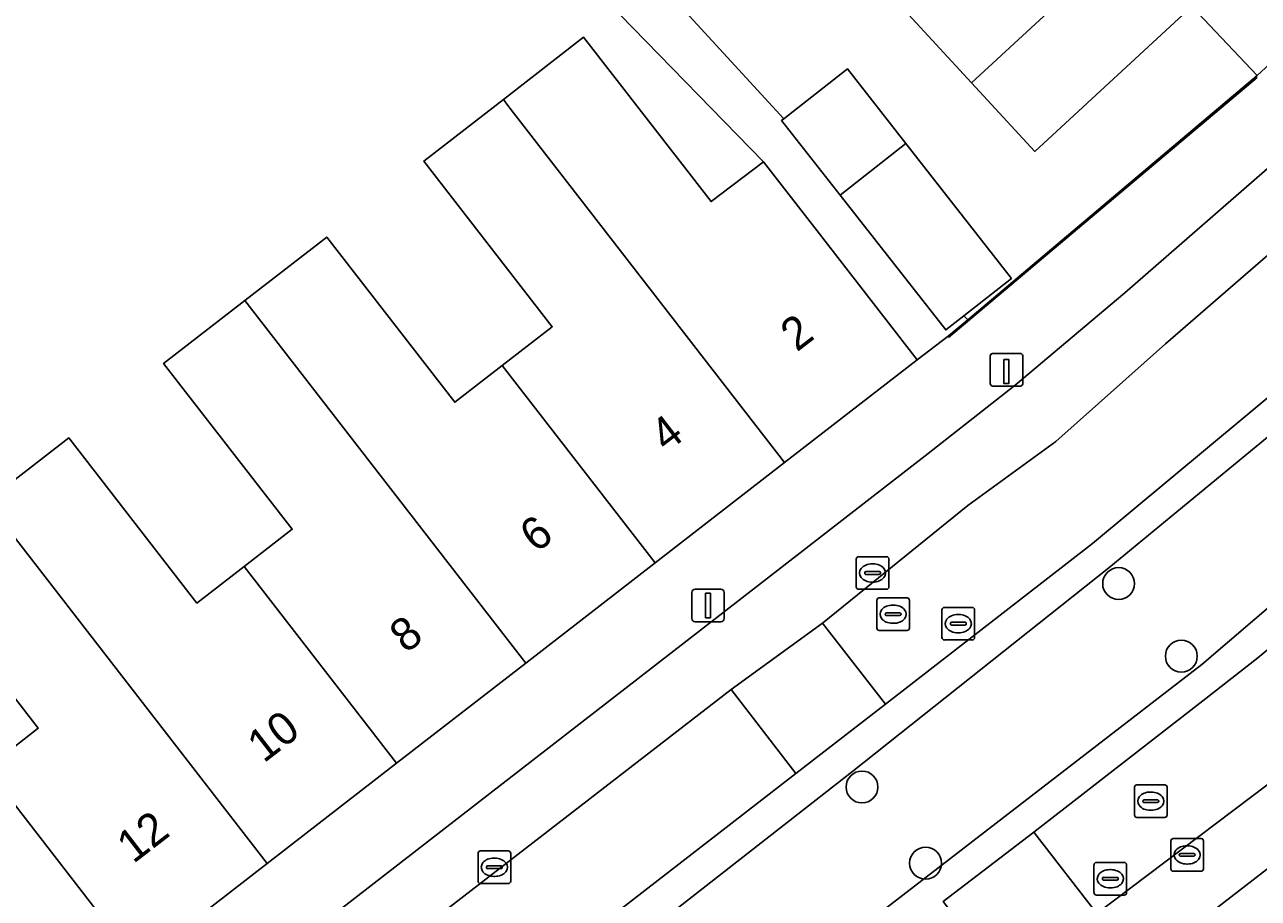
# Model space of a CAD drawing. Extents: x 159716 to 160783, y 383290 to 384031.
# Drawn here: x 160412.95 to 160450.76, y 383568.24 to 383595.01 of the extents above; entities that cross this region are included whole.
import ezdxf

# ---------------------------------------------------------------- set-up
doc = ezdxf.new("R2010")
doc.units = 0
for name, color, linetype in [('IMGEO_Boom', 7, 'Continuous'), ('IMGEO_Erf', 7, 'Continuous'), ('IMGEO_Groenvoorziening', 7, 'Continuous'), ('IMGEO_Kolk', 7, 'Continuous'), ('IMGEO_Laadpaal', 7, 'Continuous'), ('IMGEO_Lichtmast', 7, 'Continuous'), ('IMGEO_Muur', 7, 'Continuous'), ('IMGEO_Pand', 7, 'Continuous'), ('IMGEO_Pand_nummerreeks', 7, 'Continuous'), ('IMGEO_Parkeervlak_open', 7, 'Continuous'), ('IMGEO_Rijbaan_lokaal_open', 7, 'Continuous'), ('IMGEO_Rioolput', 7, 'Continuous'), ('IMGEO_Voetpad_open', 7, 'Continuous')]:
    doc.layers.add(name, color=color, linetype=linetype)

msp = doc.modelspace()

# ---------------------------------------------------------------- linework, layer by layer
at = {"layer": 'IMGEO_Boom'}
for centre in [(160446.48, 383577.881), (160448.402, 383575.658), (160438.614, 383571.647), (160440.564, 383569.314)]:
    msp.add_circle(centre, 0.489, dxfattribs=at)
at = {"layer": 'IMGEO_Erf'}
for points in [[(160411.784, 383580.396), (160414.301, 383582.347), (160418.229, 383577.282), (160419.676, 383578.404), (160421.151, 383579.547), (160417.211, 383584.628), (160419.701, 383586.558), (160422.209, 383588.503), (160426.134, 383583.438), (160427.591, 383584.567), (160429.122, 383585.755), (160425.189, 383590.828), (160427.622, 383592.715), (160430.084, 383594.625), (160433.988, 383589.59), (160435.593, 383590.804), (160422.791, 383603.945), (160420.296, 383602.093), (160417.704, 383600.17), (160416.206, 383602.202), (160413.613, 383600.264), (160414.882, 383598.21), (160412.127, 383596.328)], [(160432.866, 383595.782), (160436.216, 383592.123), (160438.166, 383593.652), (160439.957, 383591.366), (160443.195, 383587.233), (160441.738, 383586.092), (160441.855, 383585.964), (160450.731, 383593.456), (160448.722, 383595.569), (160443.909, 383591.127), (160441.972, 383593.226), (160440.519, 383594.802), (160439.794, 383595.587)], [(160411.779, 383572.217), (160413.366, 383573.448), (160409.407, 383578.554)]]:
    msp.add_lwpolyline(points, dxfattribs=at)
at = {"layer": 'IMGEO_Groenvoorziening'}
for points in [[(160441.098, 383568.136), (160443.878, 383570.259), (160449.157, 383574.362), (160450.745, 383575.611), (160465.056, 383587.54), (160466.119, 383588.51), (160462.076, 383592.933), (160461.787, 383592.665), (160460.963, 383591.947), (160460.102, 383591.197), (160456.376, 383588.007), (160445.683, 383579.106), (160439.333, 383574.187), (160436.59, 383572.062), (160419.524, 383558.843), (160420.216, 383557.971), (160438.33, 383572.13), (160446.182, 383578.368), (160461.987, 383591.376), (160464.497, 383588.63), (160449.031, 383575.404), (160429.985, 383560.714), (160408.787, 383544.408), (160399.76, 383538.598)], [(160461.987, 383591.376), (160446.182, 383578.368), (160438.33, 383572.13), (160420.216, 383557.971), (160419.524, 383558.843), (160417.152, 383557.006), (160417.838, 383556.217), (160406.387, 383547.75), (160398.414, 383542.841)], [(160399.76, 383538.598), (160408.787, 383544.408), (160429.985, 383560.714), (160449.031, 383575.404), (160464.497, 383588.63), (160461.987, 383591.376)]]:
    msp.add_lwpolyline(points, dxfattribs=at)
at = {"layer": 'IMGEO_Kolk'}
for p, q in [((160438.438, 383577.78), (160438.438, 383578.632)), ((160438.513, 383578.706), (160439.365, 383578.706)), ((160439.439, 383578.632), (160439.439, 383577.78)), ((160438.74, 383578.249), (160439.138, 383578.249)), ((160438.926, 383578.486), (160438.951, 383578.486)), ((160438.697, 383578.2), (160438.697, 383578.212)), ((160439.135, 383578.163), (160438.737, 383578.163)), ((160438.949, 383577.926), (160438.924, 383577.926)), ((160439.181, 383578.212), (160439.181, 383578.2)), ((160439.365, 383577.706), (160438.513, 383577.706)), ((160448.081, 383569.141), (160448.081, 383569.993)), ((160448.156, 383570.067), (160449.008, 383570.067)), ((160449.082, 383569.993), (160449.082, 383569.141)), ((160426.846, 383568.762), (160426.846, 383569.614)), ((160426.921, 383569.688), (160427.773, 383569.688)), ((160427.847, 383569.614), (160427.847, 383568.762)), ((160448.34, 383569.561), (160448.34, 383569.573)), ((160448.383, 383569.61), (160448.781, 383569.61)), ((160448.569, 383569.847), (160448.594, 383569.847)), ((160448.824, 383569.573), (160448.824, 383569.561)), ((160427.105, 383569.182), (160427.105, 383569.194)), ((160427.148, 383569.231), (160427.546, 383569.231)), ((160427.334, 383569.468), (160427.359, 383569.468)), ((160427.589, 383569.194), (160427.589, 383569.182)), ((160448.778, 383569.524), (160448.38, 383569.524)), ((160448.592, 383569.287), (160448.567, 383569.287)), ((160427.543, 383569.145), (160427.145, 383569.145)), ((160427.357, 383568.908), (160427.332, 383568.908)), ((160449.008, 383569.067), (160448.156, 383569.067)), ((160427.773, 383568.688), (160426.921, 383568.688))]:
    msp.add_line(p, q, dxfattribs=at)
for points in [[(160438.438, 383577.78), (160438.438, 383578.632)], [(160438.513, 383578.706), (160439.365, 383578.706)], [(160439.439, 383578.632), (160439.439, 383577.78)], [(160439.365, 383577.706), (160438.513, 383577.706)], [(160448.081, 383569.141), (160448.081, 383569.993)], [(160448.156, 383570.067), (160449.008, 383570.067)], [(160449.082, 383569.993), (160449.082, 383569.141)], [(160426.846, 383568.762), (160426.846, 383569.614)], [(160426.921, 383569.688), (160427.773, 383569.688)], [(160427.847, 383569.614), (160427.847, 383568.762)], [(160449.008, 383569.067), (160448.156, 383569.067)], [(160427.773, 383568.688), (160426.921, 383568.688)]]:
    msp.add_lwpolyline(points, dxfattribs=at)
for centre, radius, start, end in [((160438.515, 383578.63), 0.0765, 91.552, 178.448), ((160438.515, 383578.63), 0.0765, 91.552, 178.448), ((160439.363, 383578.63), 0.0765, 1.552, 88.448), ((160439.363, 383578.63), 0.0765, 1.552, 88.448), ((160438.737, 383578.209), 0.0403, 85.8775, 175.7526), ((160439.142, 383578.211), 0.0386, 1.7309, 96.639), ((160438.734, 383578.199), 0.0366, 178.938, 274.7102), ((160439.138, 383578.206), 0.043, 264.8664, 352.4533), ((160438.515, 383577.782), 0.0765, 181.552, 268.448), ((160438.515, 383577.782), 0.0765, 181.552, 268.448), ((160439.363, 383577.782), 0.0765, 271.552, 358.448), ((160439.363, 383577.782), 0.0765, 271.552, 358.448), ((160448.158, 383569.991), 0.0765, 91.552, 178.448), ((160448.158, 383569.991), 0.0765, 91.552, 178.448), ((160449.006, 383569.991), 0.0765, 1.552, 88.448), ((160449.006, 383569.991), 0.0765, 1.552, 88.448), ((160426.923, 383569.612), 0.0765, 91.552, 178.448), ((160426.923, 383569.612), 0.0765, 91.552, 178.448), ((160427.771, 383569.612), 0.0765, 1.552, 88.448), ((160427.771, 383569.612), 0.0765, 1.552, 88.448), ((160448.38, 383569.57), 0.0403, 85.8775, 175.7526), ((160448.377, 383569.56), 0.0366, 178.938, 274.7102), ((160448.781, 383569.567), 0.043, 264.8664, 352.4533), ((160448.785, 383569.572), 0.0386, 1.7309, 96.639), ((160427.145, 383569.191), 0.0403, 85.8775, 175.7526), ((160427.142, 383569.181), 0.0366, 178.938, 274.7102), ((160427.546, 383569.188), 0.043, 264.8664, 352.4533), ((160427.55, 383569.193), 0.0386, 1.7309, 96.639), ((160448.158, 383569.143), 0.0765, 181.552, 268.448), ((160448.158, 383569.143), 0.0765, 181.552, 268.448), ((160449.006, 383569.143), 0.0765, 271.552, 358.448), ((160449.006, 383569.143), 0.0765, 271.552, 358.448), ((160426.923, 383568.764), 0.0765, 181.552, 268.448), ((160426.923, 383568.764), 0.0765, 181.552, 268.448), ((160427.771, 383568.764), 0.0765, 271.552, 358.448), ((160427.771, 383568.764), 0.0765, 271.552, 358.448)]:
    msp.add_arc(centre, radius, start, end, dxfattribs=at)
for centre, major_axis, ratio, start_param, end_param in [((160438.925, 383578.206), (-0.387, 0.002), 0.722429, 4.712389, 7.853982), ((160438.95, 383578.206), (-0.39, 0.002), 0.717154, 1.570796, 4.712389), ((160448.568, 383569.567), (-0.387, 0.002), 0.722429, 4.712389, 7.853982), ((160448.593, 383569.567), (-0.39, 0.002), 0.717154, 1.570796, 4.712389), ((160427.333, 383569.188), (-0.387, 0.002), 0.722429, 4.712389, 7.853982), ((160427.358, 383569.188), (-0.39, 0.002), 0.717154, 1.570796, 4.712389)]:
    msp.add_ellipse(centre, major_axis=major_axis, ratio=ratio, start_param=start_param, end_param=end_param, dxfattribs=at)
at = {"layer": 'IMGEO_Laadpaal'}
for p, q in [((160442.544, 383584.851), (160442.544, 383584.01)), ((160442.544, 383584.851), (160442.544, 383584.01)), ((160443.46, 383584.935), (160442.619, 383584.935)), ((160443.46, 383584.935), (160442.619, 383584.935)), ((160443.544, 383584.019), (160443.544, 383584.86)), ((160443.544, 383584.019), (160443.544, 383584.86)), ((160442.628, 383583.935), (160443.469, 383583.935)), ((160442.628, 383583.935), (160443.469, 383583.935))]:
    msp.add_line(p, q, dxfattribs=at)
msp.add_lwpolyline([(160442.959, 383584.748), (160443.119, 383584.748), (160443.119, 383584.015), (160442.959, 383584.015), (160442.959, 383584.748)], dxfattribs=at)
for centre, start, end in [((160442.622, 383584.857), 92.4484, 184.2845), ((160442.622, 383584.857), 92.4484, 184.2845), ((160443.466, 383584.857), 2.4484, 94.2845), ((160443.466, 383584.857), 2.4484, 94.2845), ((160442.622, 383584.013), 182.4484, 274.2845), ((160442.622, 383584.013), 182.4484, 274.2845), ((160443.466, 383584.013), 272.4484, 4.2845), ((160443.466, 383584.013), 272.4484, 4.2845)]:
    msp.add_arc(centre, 0.0779, start, end, dxfattribs=at)
at = {"layer": 'IMGEO_Lichtmast'}
for p, q in [((160433.399, 383576.811), (160433.399, 383577.611)), ((160433.399, 383577.611), (160433.399, 383576.811)), ((160433.499, 383577.711), (160434.289, 383577.711)), ((160434.289, 383577.711), (160433.499, 383577.711)), ((160434.389, 383577.611), (160434.389, 383576.811)), ((160434.389, 383576.811), (160434.389, 383577.611)), ((160434.289, 383576.711), (160433.499, 383576.711)), ((160433.499, 383576.711), (160434.289, 383576.711))]:
    msp.add_line(p, q, dxfattribs=at)
msp.add_lwpolyline([(160433.819, 383577.586), (160433.969, 383577.586), (160433.969, 383576.836), (160433.819, 383576.836), (160433.819, 383577.586)], dxfattribs=at)
for centre, start, end in [((160433.499, 383577.611), 90, 180), ((160433.499, 383577.611), 90, 180), ((160434.289, 383577.611), 0, 90), ((160434.289, 383577.611), 360, 90), ((160433.499, 383576.811), 180, 270), ((160433.499, 383576.811), 180, 270), ((160434.289, 383576.811), 270, 0), ((160434.289, 383576.811), 270, 0)]:
    msp.add_arc(centre, 0.1, start, end, dxfattribs=at)
at = {"layer": 'IMGEO_Muur'}
msp.add_lwpolyline([(160450.729, 383593.393), (160441.267, 383585.427)], dxfattribs=at)
at = {"layer": 'IMGEO_Pand'}
for points in [[(160452.391, 383602.844), (160448.515, 383607.023), (160443.002, 383601.934), (160442.91, 383601.849), (160444.598, 383600.021), (160439.794, 383595.587), (160440.519, 383594.802), (160441.972, 383593.226)], [(160456.328, 383598.598), (160452.391, 383602.844), (160441.972, 383593.226), (160443.909, 383591.127), (160448.722, 383595.569), (160450.731, 383593.456), (160452.802, 383595.359)], [(160435.593, 383590.804), (160433.988, 383589.59), (160430.084, 383594.625), (160427.622, 383592.715), (160427.761, 383592.537), (160436.244, 383581.593), (160440.303, 383584.74), (160437.238, 383588.693)], [(160436.216, 383592.123), (160436.152, 383592.073), (160437.942, 383589.788), (160439.957, 383591.366), (160438.166, 383593.652)], [(160427.761, 383592.537), (160427.622, 383592.715), (160425.189, 383590.828), (160429.122, 383585.755), (160427.591, 383584.567), (160432.28, 383578.52), (160436.244, 383581.593)], [(160439.957, 383591.366), (160437.942, 383589.788), (160441.18, 383585.655), (160441.738, 383586.092), (160443.195, 383587.233)], [(160427.591, 383584.567), (160426.134, 383583.438), (160422.209, 383588.503), (160419.701, 383586.558), (160428.315, 383575.447), (160432.28, 383578.52)], [(160419.701, 383586.558), (160417.211, 383584.628), (160421.151, 383579.547), (160419.676, 383578.404), (160424.351, 383572.374), (160428.315, 383575.447)], [(160419.676, 383578.404), (160418.229, 383577.282), (160414.301, 383582.347), (160411.784, 383580.396), (160420.387, 383569.299), (160424.351, 383572.374)], [(160411.784, 383580.396), (160409.407, 383578.554), (160413.366, 383573.448), (160411.779, 383572.217), (160416.422, 383566.226), (160420.387, 383569.299)], [(160406.443, 383576.258), (160403.855, 383574.251), (160403.92, 383574.167), (160412.458, 383563.153), (160416.422, 383566.226), (160411.779, 383572.217), (160410.403, 383571.15)]]:
    msp.add_lwpolyline(points, close=True, dxfattribs=at)
at = {"layer": 'IMGEO_Parkeervlak_open'}
for points in [[(160451.98, 383591.416), (160446.67, 383586.789), (160443.313, 383583.959), (160440.642, 383581.871), (160433.666, 383576.451), (160409.644, 383557.841)], [(160434.605, 383574.639), (160437.407, 383576.667), (160441.855, 383580.276), (160444.559, 383582.233), (160447.921, 383585.232), (160453.807, 383590.339)], [(160462.536, 383581.254), (160452.608, 383572.904), (160445.815, 383567.773), (160444.366, 383566.679), (160443.016, 383565.634), (160415.975, 383544.704)], [(160417.362, 383543.071), (160445.968, 383565.216), (160453.348, 383570.928), (160463.309, 383579.284)], [(160410.822, 383556.257), (160434.605, 383574.639)]]:
    msp.add_lwpolyline(points, dxfattribs=at)
at = {"layer": 'IMGEO_Rijbaan_lokaal_open'}
for points in [[(160460.963, 383591.947), (160458.661, 383594.596), (160453.807, 383590.339), (160447.921, 383585.232), (160444.559, 383582.233), (160441.855, 383580.276), (160437.407, 383576.667), (160439.333, 383574.187), (160445.683, 383579.106), (160456.376, 383588.007), (160460.102, 383591.197)], [(160462.536, 383581.254), (160463.326, 383581.931), (160466.614, 383584.626), (160466.966, 383584.91), (160467.208, 383585.075), (160465.056, 383587.54), (160450.745, 383575.611), (160449.157, 383574.362), (160443.878, 383570.259), (160445.815, 383567.773), (160452.608, 383572.904)], [(160439.333, 383574.187), (160437.407, 383576.667), (160434.605, 383574.639), (160436.59, 383572.062)], [(160445.815, 383567.773), (160443.878, 383570.259), (160441.098, 383568.136), (160443.016, 383565.634), (160444.366, 383566.679)]]:
    msp.add_lwpolyline(points, close=True, dxfattribs=at)
msp.add_lwpolyline([(160411.703, 383552.785), (160417.152, 383557.006), (160419.524, 383558.843), (160436.59, 383572.062), (160434.605, 383574.639), (160410.822, 383556.257)], dxfattribs=at)
at = {"layer": 'IMGEO_Rioolput'}
for p, q in [((160439.068, 383576.518), (160439.068, 383577.37)), ((160439.143, 383577.444), (160439.995, 383577.444)), ((160439.556, 383577.224), (160439.581, 383577.224)), ((160440.069, 383577.37), (160440.069, 383576.518)), ((160441.141, 383577.153), (160441.993, 383577.153)), ((160439.327, 383576.938), (160439.327, 383576.95)), ((160439.765, 383576.901), (160439.367, 383576.901)), ((160439.37, 383576.987), (160439.768, 383576.987)), ((160439.811, 383576.95), (160439.811, 383576.938)), ((160441.066, 383576.227), (160441.066, 383577.079)), ((160441.554, 383576.933), (160441.579, 383576.933)), ((160442.067, 383577.079), (160442.067, 383576.227)), ((160439.995, 383576.444), (160439.143, 383576.444)), ((160439.579, 383576.664), (160439.554, 383576.664)), ((160441.325, 383576.647), (160441.325, 383576.659)), ((160441.763, 383576.61), (160441.365, 383576.61)), ((160441.368, 383576.696), (160441.766, 383576.696)), ((160441.577, 383576.373), (160441.552, 383576.373)), ((160441.809, 383576.659), (160441.809, 383576.647)), ((160441.993, 383576.153), (160441.141, 383576.153)), ((160446.965, 383570.788), (160446.965, 383571.64)), ((160447.04, 383571.714), (160447.892, 383571.714)), ((160447.453, 383571.494), (160447.478, 383571.494)), ((160447.966, 383571.64), (160447.966, 383570.788)), ((160447.224, 383571.208), (160447.224, 383571.22)), ((160447.662, 383571.171), (160447.264, 383571.171)), ((160447.267, 383571.257), (160447.665, 383571.257)), ((160447.708, 383571.22), (160447.708, 383571.208)), ((160447.892, 383570.714), (160447.04, 383570.714)), ((160447.476, 383570.934), (160447.451, 383570.934)), ((160445.725, 383568.41), (160445.725, 383569.262)), ((160445.8, 383569.336), (160446.652, 383569.336)), ((160446.726, 383569.262), (160446.726, 383568.41)), ((160445.984, 383568.83), (160445.984, 383568.842)), ((160446.027, 383568.879), (160446.425, 383568.879)), ((160446.213, 383569.116), (160446.238, 383569.116)), ((160446.468, 383568.842), (160446.468, 383568.83)), ((160446.422, 383568.793), (160446.024, 383568.793)), ((160446.236, 383568.556), (160446.211, 383568.556)), ((160446.652, 383568.336), (160445.8, 383568.336))]:
    msp.add_line(p, q, dxfattribs=at)
for points in [[(160439.068, 383576.518), (160439.068, 383577.37)], [(160439.143, 383577.444), (160439.995, 383577.444)], [(160440.069, 383577.37), (160440.069, 383576.518)], [(160441.141, 383577.153), (160441.993, 383577.153)], [(160441.066, 383576.227), (160441.066, 383577.079)], [(160442.067, 383577.079), (160442.067, 383576.227)], [(160439.995, 383576.444), (160439.143, 383576.444)], [(160441.993, 383576.153), (160441.141, 383576.153)], [(160446.965, 383570.788), (160446.965, 383571.64)], [(160447.04, 383571.714), (160447.892, 383571.714)], [(160447.966, 383571.64), (160447.966, 383570.788)], [(160447.892, 383570.714), (160447.04, 383570.714)], [(160445.725, 383568.41), (160445.725, 383569.262)], [(160445.8, 383569.336), (160446.652, 383569.336)], [(160446.726, 383569.262), (160446.726, 383568.41)], [(160446.652, 383568.336), (160445.8, 383568.336)]]:
    msp.add_lwpolyline(points, dxfattribs=at)
for centre, radius, start, end in [((160439.145, 383577.368), 0.0765, 91.552, 178.448), ((160439.145, 383577.368), 0.0765, 91.552, 178.448), ((160439.993, 383577.368), 0.0765, 1.552, 88.448), ((160439.993, 383577.368), 0.0765, 1.552, 88.448), ((160441.143, 383577.077), 0.0765, 91.552, 178.448), ((160441.143, 383577.077), 0.0765, 91.552, 178.448), ((160441.991, 383577.077), 0.0765, 1.552, 88.448), ((160441.991, 383577.077), 0.0765, 1.552, 88.448), ((160439.367, 383576.947), 0.0403, 85.8775, 175.7526), ((160439.364, 383576.937), 0.0366, 178.938, 274.7102), ((160439.768, 383576.944), 0.043, 264.8664, 352.4533), ((160439.772, 383576.949), 0.0386, 1.7309, 96.639), ((160439.145, 383576.52), 0.0765, 181.552, 268.448), ((160439.145, 383576.52), 0.0765, 181.552, 268.448), ((160439.993, 383576.52), 0.0765, 271.552, 358.448), ((160439.993, 383576.52), 0.0765, 271.552, 358.448), ((160441.365, 383576.656), 0.0403, 85.8775, 175.7526), ((160441.362, 383576.646), 0.0366, 178.938, 274.7102), ((160441.766, 383576.653), 0.043, 264.8664, 352.4533), ((160441.77, 383576.658), 0.0386, 1.7309, 96.639), ((160441.143, 383576.229), 0.0765, 181.552, 268.448), ((160441.143, 383576.229), 0.0765, 181.552, 268.448), ((160441.991, 383576.229), 0.0765, 271.552, 358.448), ((160441.991, 383576.229), 0.0765, 271.552, 358.448), ((160447.042, 383571.638), 0.0765, 91.552, 178.448), ((160447.042, 383571.638), 0.0765, 91.552, 178.448), ((160447.89, 383571.638), 0.0765, 1.552, 88.448), ((160447.89, 383571.638), 0.0765, 1.552, 88.448), ((160447.264, 383571.217), 0.0403, 85.8775, 175.7526), ((160447.261, 383571.207), 0.0366, 178.938, 274.7102), ((160447.665, 383571.214), 0.043, 264.8664, 352.4533), ((160447.669, 383571.219), 0.0386, 1.7309, 96.639), ((160447.042, 383570.79), 0.0765, 181.552, 268.448), ((160447.042, 383570.79), 0.0765, 181.552, 268.448), ((160447.89, 383570.79), 0.0765, 271.552, 358.448), ((160447.89, 383570.79), 0.0765, 271.552, 358.448), ((160445.802, 383569.26), 0.0765, 91.552, 178.448), ((160445.802, 383569.26), 0.0765, 91.552, 178.448), ((160446.65, 383569.26), 0.0765, 1.552, 88.448), ((160446.65, 383569.26), 0.0765, 1.552, 88.448), ((160446.024, 383568.839), 0.0403, 85.8775, 175.7526), ((160446.021, 383568.829), 0.0366, 178.938, 274.7102), ((160446.425, 383568.836), 0.043, 264.8664, 352.4533), ((160446.429, 383568.841), 0.0386, 1.7309, 96.639), ((160445.802, 383568.412), 0.0765, 181.552, 268.448), ((160445.802, 383568.412), 0.0765, 181.552, 268.448), ((160446.65, 383568.412), 0.0765, 271.552, 358.448), ((160446.65, 383568.412), 0.0765, 271.552, 358.448)]:
    msp.add_arc(centre, radius, start, end, dxfattribs=at)
for centre, major_axis, ratio, start_param, end_param in [((160439.555, 383576.944), (-0.387, 0.002), 0.722429, 4.712389, 7.853982), ((160439.58, 383576.944), (-0.39, 0.002), 0.717154, 1.570796, 4.712389), ((160441.553, 383576.653), (-0.387, 0.002), 0.722429, 4.712389, 7.853982), ((160441.578, 383576.653), (-0.39, 0.002), 0.717154, 1.570796, 4.712389), ((160447.452, 383571.214), (-0.387, 0.002), 0.722429, 4.712389, 7.853982), ((160447.477, 383571.214), (-0.39, 0.002), 0.717154, 1.570796, 4.712389), ((160446.212, 383568.836), (-0.387, 0.002), 0.722429, 4.712389, 7.853982), ((160446.237, 383568.836), (-0.39, 0.002), 0.717154, 1.570796, 4.712389)]:
    msp.add_ellipse(centre, major_axis=major_axis, ratio=ratio, start_param=start_param, end_param=end_param, dxfattribs=at)
at = {"layer": 'IMGEO_Voetpad_open'}
for points in [[(160422.791, 383603.945), (160435.593, 383590.804), (160437.238, 383588.693), (160440.303, 383584.74), (160441.255, 383585.461), (160441.855, 383585.964), (160441.738, 383586.092), (160441.18, 383585.655), (160437.942, 383589.788), (160436.152, 383592.073), (160436.216, 383592.123), (160432.866, 383595.782)], [(160460.737, 383602.65), (160458.067, 383600.195), (160456.328, 383598.598), (160456.612, 383598.292), (160453.108, 383595.041), (160452.802, 383595.359), (160450.731, 383593.456), (160441.855, 383585.964), (160441.255, 383585.461), (160440.303, 383584.74), (160436.244, 383581.593), (160432.28, 383578.52), (160428.315, 383575.447), (160424.351, 383572.374), (160420.387, 383569.299), (160416.422, 383566.226), (160412.458, 383563.153)], [(160433.666, 383576.451), (160440.642, 383581.871), (160443.313, 383583.959), (160446.67, 383586.789), (160451.98, 383591.416)], [(160463.309, 383579.284), (160453.348, 383570.928), (160445.968, 383565.216), (160417.362, 383543.071)], [(160409.644, 383557.841), (160433.666, 383576.451)]]:
    msp.add_lwpolyline(points, dxfattribs=at)

# ---------------------------------------------------------------- texts
at = {"layer": 'IMGEO_Pand_nummerreeks'}
for s, p in [('2', (160436.618, 383584.962)), ('4', (160432.624, 383581.882)), ('6', (160428.629, 383578.802)), ('8', (160424.638, 383575.724)), ('10', (160420.278, 383572.362)), ('12', (160416.279, 383569.279))]:
    msp.add_text(s, height=1, rotation=37.6319, dxfattribs=at).set_placement(p)

doc.saveas('drawing.dxf')
